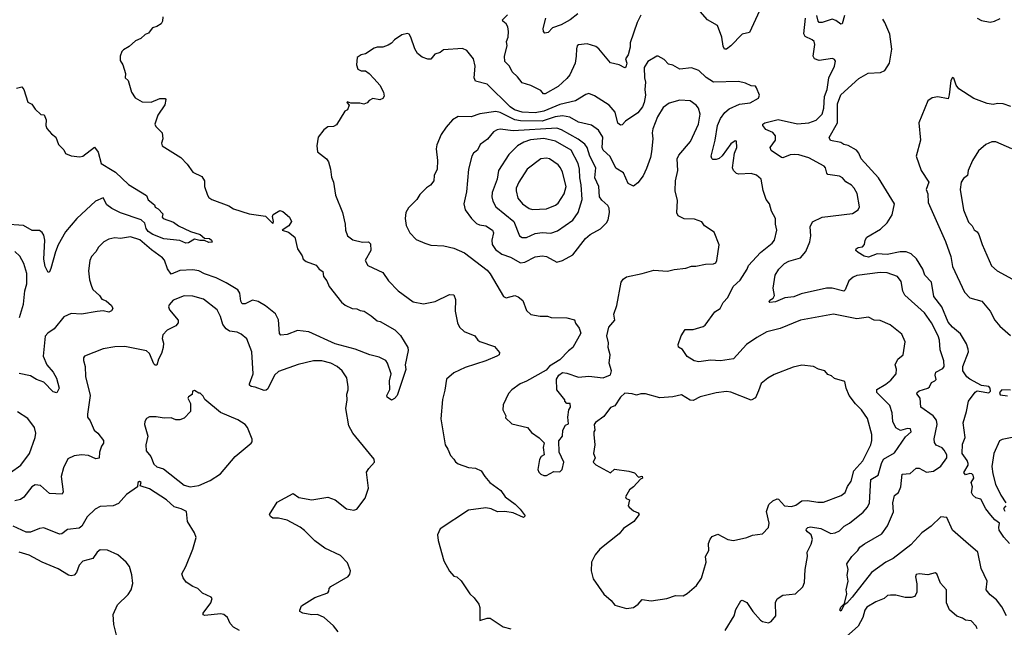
# Model space of a CAD drawing. Extents: x 2056909 to 2160450, y 827444 to 1016825.
# Tile 476 of 501: x 2119429 to 2126222, y 993727 to 997915. Entities that reach past the tile are written whole.
import ezdxf

# ---------------------------------------------------------------- set-up
doc = ezdxf.new("R2010")
doc.units = 0

msp = doc.modelspace()

# ---------------------------------------------------------------- linework, layer by layer
at = {"layer": '0CON10XD'}
for points in [[(2120416.2, 997935), (2120414.3, 997905), (2120405, 997886.2), (2120375, 997868), (2120345, 997860), (2120337, 997847), (2120317.3, 997822.7), (2120295, 997813.8), (2120265, 997786.2), (2120229.3, 997770.7), (2120185, 997730), (2120145, 997707.5), (2120134.1, 997695.9), (2120123.3, 997665), (2120123.3, 997635), (2120140, 997605), (2120160, 997545), (2120157.5, 997515), (2120176.7, 997495), (2120201.2, 997415), (2120225, 997376.7), (2120275, 997350), (2120336.4, 997346.4), (2120397.1, 997372.9), (2120432.7, 997372.7), (2120437.5, 997365), (2120431.1, 997328.9), (2120381.7, 997258.3), (2120361.2, 997195), (2120368.3, 997178.3), (2120413.3, 997135), (2120416.7, 997095), (2120406.7, 997065), (2120413.3, 997045), (2120541.2, 996965), (2120585, 996920), (2120625, 996864), (2120686.7, 996835), (2120703.3, 996805), (2120704, 996765), (2120724.4, 996705), (2120735, 996690), (2120755, 996676.9), (2120872.3, 996632.3), (2120905, 996611.5), (2121012.1, 996577.9), (2121125, 996560.8), (2121175, 996511.4), (2121179.4, 996525), (2121172.5, 996557.5), (2121178, 996572), (2121225, 996598.8), (2121245, 996593.8), (2121291.2, 996555), (2121303.8, 996525), (2121286.9, 996493.1), (2121240, 996465), (2121285, 996450), (2121326.7, 996415), (2121345.8, 996335), (2121378.3, 996288.3), (2121386, 996265), (2121405, 996247.5), (2121475, 996223.8), (2121496, 996195), (2121520, 996180), (2121525.7, 996145), (2121548, 996115), (2121564, 996075), (2121648.8, 995968.8), (2121675, 995946.2), (2121722.5, 995925), (2121755, 995922), (2121779.5, 995909.5), (2121805.7, 995905.7), (2121855, 995873.8), (2121895, 995838.8), (2121915.6, 995835.6), (2122017.6, 995777.6), (2122057.1, 995737.1), (2122108, 995655), (2122109.2, 995635), (2122090, 995535), (2122093.6, 995503.6), (2122034, 995325), (2122015.8, 995304.2), (2121995, 995293.3), (2121965, 995313.8), (2121962, 995325), (2121984.2, 995365), (2121980, 995425), (2121993.3, 995475), (2121967.8, 995547.8), (2121955.4, 995565.4), (2121909.2, 995589.2), (2121845, 995603.9), (2121745, 995644.6), (2121605, 995679.7), (2121425, 995763.5), (2121345, 995771.9), (2121275, 995744.4), (2121230.5, 995740.5), (2121222.7, 995752.7), (2121215.4, 995845.4), (2121195, 995886.9), (2121125, 995943.6), (2121075, 995973.5), (2121035, 995981.1), (2120985, 995956.5), (2120965, 995956), (2120955.4, 995975.4), (2120948.9, 996028.9), (2120935, 996052.2), (2120855, 996102.2), (2120785, 996136.7), (2120705, 996162.2), (2120665, 996184.4), (2120625, 996190.9), (2120535, 996186.9), (2120475, 996161.4), (2120448.2, 996198.2), (2120428, 996258), (2120415, 996274.4), (2120337.8, 996327.8), (2120257.4, 996397.4), (2120195, 996418.2), (2120125, 996406.4), (2120085, 996410.6), (2120045, 996401.4), (2120008.8, 996385), (2119972.1, 996347.9), (2119954.1, 996315.9), (2119925, 996282.5), (2119914.2, 996255), (2119904.2, 996185), (2119911.3, 996121.3), (2119925, 996077.5), (2119934.4, 996055), (2119980.6, 996015), (2119995, 995987.8), (2120025, 995978.1), (2120062.5, 995945), (2120072, 995925), (2120062.9, 995907.1), (2120045, 995900), (2120005, 995907.8), (2119965, 995904.6), (2119855, 995885.5), (2119785, 995890.8), (2119735, 995866), (2119666.9, 995785), (2119623.1, 995755), (2119605.9, 995734.1), (2119590.8, 995595), (2119616.8, 995536.8), (2119660.8, 995485), (2119682.9, 995445), (2119701.5, 995375), (2119685, 995342), (2119660.3, 995350.3), (2119595.4, 995415.4), (2119544.2, 995435), (2119505, 995461.2), (2119425, 995476.9)], [(2123715, 997946), (2123690.6, 997895), (2123642.1, 997755), (2123641.8, 997725), (2123627.1, 997672.9), (2123608.6, 997645), (2123619.2, 997615), (2123612.4, 997587.6), (2123605, 997583.1), (2123566.2, 997603.8), (2123505, 997618.8), (2123425.6, 997715), (2123405, 997729.5), (2123345, 997749.4), (2123285, 997742), (2123275.8, 997734.2), (2123270, 997715), (2123269.5, 997665), (2123260.9, 997615), (2123224.4, 997535), (2123205, 997509.4), (2123145.3, 997454.7), (2123055, 997403.1), (2123043.8, 997405), (2123025, 997426.2), (2122955, 997462), (2122895, 997481.2), (2122865, 997521.2), (2122828, 997555), (2122808.6, 997595), (2122777.5, 997627.5), (2122773.6, 997665), (2122793.3, 997735), (2122787.9, 997765), (2122798.4, 997795), (2122802, 997835), (2122796.7, 997865), (2122785, 997885.8), (2122763.1, 997905), (2122760.8, 997915), (2122795, 997950)], [(2123280, 997955), (2123228, 997915), (2123165, 997880), (2123105, 997859.2), (2123075, 997827.5), (2123053.5, 997823.5), (2123043.3, 997835), (2123040.4, 997855), (2123060, 997925)], [(2124533.1, 997976.9), (2124465, 997826.5), (2124415, 997814.5), (2124335.6, 997734.4), (2124305, 997712.9), (2124293.1, 997713.1), (2124282.6, 997732.6), (2124273.6, 997795), (2124244.2, 997875), (2124175, 997914.4), (2124125, 997972)], [(2124707.5, 995997.5), (2124645, 995970.4), (2124605, 995964.6), (2124600.9, 995970.9), (2124605, 995982), (2124627.5, 995995), (2124637.5, 996015), (2124626.7, 996065), (2124642, 996155), (2124666.7, 996195), (2124705.6, 996235), (2124735, 996251.1), (2124816, 996274), (2124853.3, 996316.7), (2124880, 996385), (2124888.1, 996425), (2124883.5, 996486.5), (2124899.2, 996520.8), (2124965.7, 996554.3), (2125175, 996579.5), (2125213.8, 996605), (2125224, 996625), (2125206.6, 996716.6), (2125185.8, 996755), (2125167.5, 996775), (2125128.3, 996798.3), (2125106, 996825), (2125085, 996837.5), (2125005, 996848.1), (2124997.2, 996857.2), (2124989.4, 996895), (2124980, 996905), (2124875, 996962.5), (2124805.4, 996984.6), (2124775, 996986.9), (2124745, 996983.9), (2124695, 996963.9), (2124685.4, 996965.4), (2124615, 997013.8), (2124606, 997035), (2124642.9, 997085), (2124644.3, 997115), (2124625, 997136.9), (2124577.6, 997157.6), (2124555.8, 997185), (2124557.5, 997195), (2124571.2, 997205), (2124663.3, 997226.7), (2124795, 997198), (2124875, 997203.4), (2124925, 997221.8), (2124965.3, 997264.7), (2124978, 997305), (2124982.2, 997385), (2125001.1, 997435), (2125012.2, 997515), (2125050, 997595), (2125058.3, 997628.3), (2125051.7, 997641.7), (2125037.7, 997647.7), (2124945, 997634.4), (2124913.3, 997645), (2124902.9, 997665), (2124915.7, 997745), (2124910, 997765), (2124896.9, 997776.9), (2124848.8, 997798.8), (2124838.3, 997818.2), (2124850.3, 997925)], [(2125120.8, 997945), (2125103.5, 997886.5), (2125095, 997884.3), (2125060.5, 997910.5), (2125035, 997918.3), (2124966, 997896), (2124945.9, 997895.9), (2124938, 997905), (2124928, 997945)], [(2125283.3, 997546.7), (2125367.8, 997552.2), (2125398.1, 997565), (2125430.5, 997615), (2125447.6, 997712.4), (2125432.5, 997815), (2125399.2, 997895), (2125385, 997919.2)], [(2126035.3, 997925.3), (2126065, 997909.1), (2126125, 997899.4), (2126155, 997904.3), (2126195, 997922.5)], [(2124297.5, 993705), (2124359.2, 993805), (2124371.3, 993848.7), (2124405, 993910), (2124415, 993913.3), (2124447, 993897), (2124487.5, 993835), (2124541.2, 993775), (2124555, 993766), (2124595, 993756.7), (2124613.9, 993766.1), (2124646, 993805), (2124643, 993897), (2124655, 993923.3), (2124695, 993948), (2124783, 993957), (2124832, 994005), (2124844.2, 994035), (2124848.8, 994125), (2124864.5, 994215), (2124862.9, 994245), (2124891.1, 994298.9), (2124898.5, 994335), (2124891.1, 994365), (2124865, 994384.4), (2124855.8, 994395), (2124857.5, 994405), (2124866.2, 994415), (2124885, 994420), (2124957.8, 994407.8), (2125025, 994372.2), (2125055, 994376.9), (2125085, 994391.1), (2125117.1, 994422.9), (2125155, 994445.5), (2125248.8, 994521.2), (2125278.2, 994555), (2125292.3, 994585), (2125302.1, 994745), (2125352.5, 994775), (2125374.3, 994855.7), (2125389.6, 994885), (2125465, 994929.4), (2125540.9, 995039.1), (2125580, 995075), (2125575, 995095.6), (2125555, 995097.8), (2125505.8, 995084.2), (2125475, 995100.6), (2125453.8, 995145), (2125448.9, 995205), (2125433.3, 995255), (2125343.8, 995345), (2125343.1, 995365), (2125405, 995402.2), (2125438.9, 995431.1), (2125475.6, 995475), (2125479.4, 995505), (2125470, 995535), (2125487.5, 995575), (2125524.2, 995605), (2125538, 995695), (2125515, 995746.7), (2125435, 995811.2), (2125365, 995842), (2125325, 995844), (2125285, 995864.3), (2125205, 995852.7), (2125045, 995884.4), (2124816.7, 995845), (2124675, 995785.6), (2124585, 995764.4), (2124515, 995725.5), (2124442.9, 995675), (2124353.8, 995576.2), (2124265, 995563.8), (2124195, 995568.9), (2124115, 995557.5), (2124082.9, 995562.9), (2124035, 995592.5), (2124001.7, 995641.7), (2123975, 995657.5), (2123972.5, 995675), (2123993.7, 995736.3), (2124021.2, 995778.8), (2124075, 995780), (2124145, 995800), (2124159.5, 995810.5), (2124225, 995900.8), (2124262.5, 995925), (2124283.8, 995965), (2124315, 996000), (2124351.1, 996075), (2124400.1, 996119.9), (2124447.9, 996195), (2124458.3, 996221.7), (2124539.5, 996310.5), (2124620.8, 996375), (2124636.9, 996395), (2124654, 996465), (2124644, 996505), (2124644, 996545), (2124617.1, 996595), (2124603.3, 996645), (2124578.8, 996675), (2124558.8, 996738.8), (2124546, 996816), (2124513.6, 996843.6), (2124475, 996855.6), (2124390.7, 996850.7), (2124375, 996855.6), (2124354.3, 996875), (2124346.9, 996895), (2124361.9, 996995), (2124376.5, 997035), (2124375, 997077.5), (2124365, 997081.2), (2124335, 997060), (2124275, 996976.2), (2124255, 996957.5), (2124235, 996950.8), (2124212.5, 996952.5), (2124205, 996957.5), (2124200.8, 996975), (2124228.4, 997085), (2124244.8, 997185), (2124265.2, 997234.8), (2124295, 997275.5), (2124325, 997300.9), (2124395, 997332.2), (2124468.3, 997341.7), (2124526.4, 997373.6), (2124533.3, 997395), (2124513.3, 997445), (2124505, 997456.7), (2124475, 997460), (2124437.3, 997477.3), (2124388.8, 997488.8), (2124215, 997485.6), (2124165, 997515.7), (2124115, 997565.8), (2124065, 997582.5), (2123985, 997574.3), (2123935, 997602.9), (2123905, 997608), (2123875, 997640.8), (2123835, 997663.8), (2123825, 997663.8), (2123762.6, 997627.4), (2123738.8, 997585), (2123740.4, 997515), (2123747.6, 997485), (2123743.1, 997435), (2123747.7, 997395), (2123738.7, 997345), (2123725.3, 997315), (2123695, 997273.6), (2123610, 997215), (2123585, 997190), (2123575, 997187.1), (2123555, 997202.5), (2123537.6, 997277.6), (2123497.2, 997327.2), (2123395, 997390.6), (2123355, 997405.7), (2123335, 997400), (2123263.5, 997356.5), (2123155, 997330.7), (2123045, 997285.7), (2122985.9, 997274.1), (2122895, 997276.9), (2122843.1, 997295), (2122812.7, 997315), (2122655, 997470), (2122575, 997492.5), (2122565.5, 997515), (2122570.8, 997595), (2122561.2, 997645), (2122513.6, 997703.6), (2122485, 997716.7), (2122352.5, 997707.5), (2122330.7, 997689.3), (2122292.7, 997677.3), (2122266.1, 997643.9), (2122245, 997643.3), (2122206.4, 997656.4), (2122173.2, 997683.2), (2122156.2, 997715), (2122128.8, 997795), (2122116.7, 997815), (2122105, 997820), (2122065, 997810), (2122015, 997777.5), (2121995, 997753.3), (2121970.8, 997739.2), (2121935, 997725.8), (2121895, 997726.2), (2121875, 997720), (2121815, 997680), (2121785, 997673.3), (2121757.5, 997655), (2121752.5, 997605), (2121763.3, 997575), (2121785, 997563.8), (2121815, 997562.5), (2121840, 997545), (2121875, 997506.7), (2121913.8, 997465), (2121940, 997415), (2121943, 997387), (2121935, 997372.5), (2121915, 997362.5), (2121865, 997372.5), (2121840.7, 997359.3), (2121827, 997343), (2121803, 997333), (2121775, 997340), (2121715, 997340), (2121691.2, 997348.8), (2121687.5, 997345), (2121702.5, 997325), (2121690, 997295), (2121672.5, 997285), (2121615, 997190), (2121595, 997178.8), (2121555, 997175.7), (2121528.8, 997155), (2121487.5, 997105), (2121480, 997045), (2121483.3, 997005), (2121547, 996957), (2121560.8, 996935), (2121574.2, 996885), (2121579.7, 996829.7), (2121594.2, 996795), (2121607.8, 996705), (2121655.5, 996585), (2121675.4, 996505.4), (2121676.9, 996465), (2121692, 996425), (2121727.7, 996397.7), (2121795, 996382.2), (2121835, 996384), (2121850.3, 996370.3), (2121851.1, 996325), (2121813.8, 996255), (2121830.8, 996220.8), (2121935, 996172.5), (2121974.7, 996114.7), (2122040, 996045), (2122145, 995969.2), (2122215, 995955.8), (2122295, 995972.5), (2122395, 996020), (2122425, 996018.8), (2122436.5, 995986.5), (2122433.3, 995905), (2122450, 995825), (2122464, 995795), (2122495, 995766.2), (2122570, 995735), (2122591.2, 995705), (2122605, 995695.8), (2122705, 995662), (2122740, 995620), (2122738, 995605), (2122722, 995595), (2122645, 995562.9), (2122502.4, 995517.6), (2122425, 995481.4), (2122375, 995436.7), (2122362, 995362), (2122345.9, 995295.9), (2122335.7, 995164.3), (2122364.3, 994984.3), (2122384.2, 994954.2), (2122401.2, 994911.2), (2122425, 994886.7), (2122435, 994866.7), (2122455, 994853.8), (2122525, 994829.2), (2122574.1, 994824.1), (2122613.8, 994805), (2122637.5, 994765), (2122673.7, 994723.7), (2122749.1, 994669.1), (2122778.8, 994625), (2122848.8, 994575), (2122881.7, 994541.7), (2122915.8, 994494.2), (2122905, 994482.5), (2122835, 994516.5), (2122775.6, 994524.4), (2122725, 994523.1), (2122682.4, 994542.4), (2122645, 994551.1), (2122525, 994533.8), (2122331.2, 994405), (2122312, 994365), (2122317.1, 994325), (2122355.8, 994185), (2122395, 994113.3), (2122425, 994080), (2122445, 994073.8), (2122475.9, 994045.9), (2122535, 993957.5), (2122565, 993930), (2122596, 993885), (2122603, 993863), (2122603.6, 993773.6), (2122655, 993790), (2122675, 993790), (2122765, 993729.2), (2122817.5, 993715)], [(2126257.5, 994305), (2126218.6, 994348.6), (2126188.1, 994395), (2126184.3, 994415), (2126190, 994445), (2126157.5, 994467.5), (2126129.1, 994499.1), (2126094.3, 994544.3), (2126060, 994610), (2126025, 994620), (2126005, 994637.5), (2125996.2, 994655), (2126002.5, 994695), (2125993.3, 994725), (2126012.5, 994755), (2126007.5, 994775), (2125997.5, 994785), (2125985, 994787.1), (2125955, 994777.5), (2125943.6, 994793.6), (2125973.3, 994845), (2125973.3, 994855), (2125966.1, 994876.1), (2125932, 994925), (2125935, 994990), (2125953.3, 995035), (2125938.6, 995135), (2125962.3, 995215), (2125975, 995286.2), (2126022.1, 995347.9), (2126035, 995355.6), (2126050, 995355), (2126115, 995342.7), (2126126.5, 995355), (2126125, 995376.2), (2126115, 995386), (2126065, 995392.5), (2125985, 995436.9), (2125965, 995452.9), (2125935.7, 995495), (2125937.3, 995525), (2125974.7, 995625), (2125974.2, 995645), (2125961.5, 995681.5), (2125920, 995750), (2125865, 995795.4), (2125835, 995830.5), (2125792.3, 995935), (2125736.6, 996006.6), (2125719.3, 996105), (2125674.7, 996154.7), (2125660.8, 996195), (2125615.6, 996265.6), (2125580.2, 996300.2), (2125545, 996314.2), (2125505, 996314.3), (2125415, 996296.8), (2125345, 996300.9), (2125285, 996278.2), (2125256.2, 996285), (2125215, 996310), (2125198.8, 996325), (2125201.2, 996335), (2125215, 996344), (2125245, 996350), (2125258.8, 996365), (2125263.3, 996395), (2125274.3, 996415.7), (2125368.9, 996471.1), (2125415, 996515.6), (2125449.3, 996570.7), (2125463.8, 996645), (2125354.6, 996825), (2125234.4, 996955), (2125218.8, 996995), (2125203.3, 997015), (2125145, 997046.9), (2125115, 997054.5), (2125095, 997069.5), (2125023, 997083), (2125014.1, 997104.1), (2125071.4, 997205), (2125072.7, 997335), (2125095, 997396.5), (2125219.6, 997510.4), (2125283.3, 997546.7)], [(2126266.4, 997316.4), (2126215, 997334.5), (2126175, 997336.5), (2126145, 997330.4), (2126105, 997336.5), (2126011.4, 997371.4), (2125907.9, 997437.9), (2125890, 997465), (2125875, 997512.5), (2125865, 997517.5), (2125852.5, 997495), (2125843.2, 997396.8), (2125835, 997370), (2125765, 997384.2), (2125725, 997376), (2125696, 997355), (2125675, 997306.2), (2125633.2, 997205), (2125644.1, 997085), (2125614.6, 996975), (2125648.2, 996875), (2125701.8, 996795), (2125682.9, 996745), (2125694.6, 996715), (2125698.2, 996655), (2125817, 996387), (2125853.6, 996283.6), (2125865.6, 996215), (2125947.1, 996037.1), (2125985, 995998.5), (2126067.5, 995975), (2126126, 995906), (2126157.9, 995845), (2126191.9, 995801.9), (2126265, 995737.5)], [(2119406.4, 997443.6), (2119445, 997452.5), (2119458.8, 997435), (2119485, 997347.5), (2119513.3, 997333.3), (2119535, 997297.5), (2119575, 997262.5), (2119599.3, 997259.3), (2119611.2, 997225), (2119610, 997185), (2119616, 997165), (2119647.9, 997127.9), (2119678.8, 997105), (2119696.7, 997055), (2119735, 997017.5), (2119745, 996993.3), (2119785, 996976.9), (2119845, 996970), (2119865, 996974), (2119946.2, 997036.2), (2119971.7, 997001.7), (2119990.6, 996925), (2120068.1, 996878.1), (2120090, 996865), (2120180.2, 996780.2), (2120303.9, 996703.9), (2120315, 996672.5), (2120358.3, 996638.3), (2120365, 996622.5), (2120385, 996612.5), (2120416.1, 996576.1), (2120413.3, 996555), (2120420, 996545), (2120489.5, 996519.5), (2120525, 996493.8), (2120606.7, 996455), (2120675, 996434.2), (2120705, 996410), (2120737.9, 996407.9), (2120753.8, 996395), (2120758.3, 996381.7), (2120735, 996379.2), (2120705, 996393.3), (2120672.7, 996392.7), (2120635, 996401.2), (2120595, 996376.7), (2120575, 996375.8), (2120535, 996392.9), (2120423.3, 996405), (2120347.5, 996435), (2120315, 996454.7), (2120302.9, 996475), (2120293.6, 996513.6), (2120266.5, 996536.5), (2120125, 996582.9), (2120065, 996612.9), (2120030, 996640), (2120005, 996686.7), (2119953.3, 996663.3), (2119823.1, 996545), (2119745, 996451.9), (2119695, 996364.2), (2119675.4, 996315), (2119645, 996200), (2119635, 996176.7), (2119625, 996172.5), (2119606.2, 996215), (2119596.2, 996265), (2119602.9, 996395), (2119595, 996430.8), (2119585, 996447.8), (2119565, 996461.8), (2119515, 996461.3), (2119455, 996497.1), (2119324.1, 996505.9)], [(2123045, 994772), (2123065, 994774), (2123115, 994800), (2123155, 994798.6), (2123172.5, 994815), (2123183.3, 994865), (2123151.2, 994935), (2123148.3, 995011.7), (2123173.3, 995045), (2123177.5, 995085), (2123195, 995120), (2123215, 995130), (2123210, 995175), (2123217.5, 995225), (2123230, 995245), (2123228.3, 995268.3), (2123205, 995270), (2123190, 995285), (2123190, 995295), (2123135, 995362.5), (2123133, 995437), (2123150, 995465), (2123175, 995483.3), (2123205, 995478.8), (2123285, 995451.2), (2123355, 995458), (2123455, 995446.2), (2123505, 995467.5), (2123513.3, 995495), (2123497, 995547), (2123503.9, 995603.9), (2123488.8, 995655), (2123492.3, 995687.7), (2123480, 995735), (2123493.3, 995795), (2123535.7, 995844.3), (2123528, 995885), (2123550, 995945), (2123580, 996105), (2123593.7, 996126.3), (2123615, 996142.5), (2123725, 996165.6), (2123805, 996187.5), (2123898.8, 996181.2), (2123945, 996194.2), (2124025, 996202.5), (2124065, 996217.1), (2124095, 996215.8), (2124161.2, 996228.8), (2124215, 996232), (2124231.2, 996238.8), (2124239.2, 996255), (2124254.1, 996364.1), (2124220.8, 996450.8), (2124155, 996493.8), (2124135, 996522), (2124085, 996539.2), (2124012.7, 996542.7), (2123973.1, 996563.1), (2123964.3, 996584.3), (2123967.9, 996667.9), (2123951.4, 996735), (2123954.4, 996805), (2123970, 996875), (2123965.4, 996955), (2123978, 996982), (2124058.5, 997075), (2124112.9, 997195), (2124123.6, 997265), (2124111.8, 997305), (2124096.9, 997326.9), (2124055, 997356.1), (2123985, 997361.3), (2123910.4, 997339.6), (2123870, 997310), (2123829.1, 997245), (2123797.2, 997162.8), (2123792.2, 997135), (2123798.6, 997095), (2123788.6, 997005), (2123781.5, 996965), (2123755, 996888.8), (2123730.2, 996839.8), (2123695, 996790), (2123665, 996768.6), (2123626.6, 996786.6), (2123595, 996859.2), (2123542.6, 996892.6), (2123503.3, 996973.3), (2123454.6, 997015), (2123448.7, 997035), (2123452.3, 997105), (2123423.2, 997153.2), (2123375, 997188.8), (2123285, 997208.2), (2123223.8, 997243.8), (2123175, 997251.9), (2123123.2, 997246.8), (2123035, 997214.9), (2122885, 997217.8), (2122844.9, 997224.9), (2122745, 997276.1), (2122715, 997282.6), (2122605, 997266.5), (2122545, 997245.7), (2122455, 997247.8), (2122415.8, 997225), (2122370.8, 997175), (2122337.1, 997125), (2122306.6, 997053.4), (2122302.9, 997025), (2122312.9, 996945), (2122309.2, 996885), (2122289.5, 996840.5), (2122285.6, 996804.4), (2122263.8, 996775), (2122235, 996756), (2122189.7, 996710.3), (2122168.8, 996675), (2122112.1, 996617.9), (2122094.2, 996585), (2122087.8, 996545), (2122095.6, 996495.6), (2122121.5, 996445), (2122165, 996400.6), (2122223.8, 996373.8), (2122265, 996361.9), (2122355, 996355.8), (2122425, 996341.2), (2122497.6, 996307.6), (2122655, 996188), (2122674.4, 996164.4), (2122766.8, 996006.8), (2122785, 995997.5), (2122845, 996014.4), (2122868.8, 996005), (2122899.7, 995979.7), (2122925, 995910), (2122955, 995882), (2123021.2, 995871.2), (2123070.7, 995870.7), (2123097, 995863), (2123205, 995860), (2123256, 995846), (2123265, 995822.5), (2123289.5, 995789.5), (2123300, 995755), (2123246.7, 995655), (2123215, 995633.3), (2123155, 995571.2), (2123085, 995527.5), (2123060.7, 995499.3), (2122925.8, 995424.2), (2122883.3, 995405), (2122825.9, 995364.1), (2122801.2, 995338.8), (2122765, 995260), (2122762.5, 995225), (2122782.5, 995185), (2122781.7, 995171.7), (2122825, 995130), (2122933.6, 995103.6), (2122960.5, 995070.5), (2123013, 995033), (2123048.3, 994998.3), (2123040, 994965), (2123047.5, 994915), (2123027, 994903), (2123016.7, 994883.3), (2123004, 994815), (2123011.2, 994795), (2123025, 994782), (2123045, 994772)], [(2122885, 996240), (2122915, 996244.6), (2122985, 996281.5), (2123035, 996288.2), (2123065, 996283.6), (2123135, 996244.4), (2123175, 996254.4), (2123244.6, 996295.4), (2123333.9, 996406.1), (2123365.5, 996434.5), (2123436.2, 996473.8), (2123478.6, 996515), (2123488.5, 996535), (2123499.2, 996585), (2123497.1, 996615), (2123486.9, 996635), (2123445, 996671.5), (2123429.6, 996695), (2123424.6, 996765), (2123396.6, 996825), (2123405.2, 996895.2), (2123363, 996975), (2123344.8, 997034.8), (2123328, 997058), (2123282.8, 997092.8), (2123166.8, 997156.8), (2123135, 997167.4), (2122835, 997150), (2122745, 997161.5), (2122722.9, 997157.1), (2122698.1, 997141.9), (2122657.6, 997092.4), (2122606.9, 997055), (2122587.1, 997015), (2122561.2, 996995), (2122548, 996975), (2122526.7, 996885), (2122511.4, 996728.6), (2122494.5, 996645), (2122502.2, 996605), (2122545.5, 996545.5), (2122580.9, 996510.9), (2122600.6, 996500.6), (2122645, 996494.6), (2122692.2, 996465), (2122697.3, 996445), (2122686.6, 996395), (2122690, 996365), (2122711.5, 996331.5), (2122755, 996298.9), (2122815, 996278), (2122885, 996240)], [(2122895, 996414.4), (2122925, 996414.5), (2122985, 996442.1), (2123035, 996449.2), (2123095, 996444.6), (2123139.9, 996460.1), (2123245, 996533.6), (2123283.1, 996585), (2123311.1, 996675), (2123303.6, 996776.4), (2123293.2, 996825), (2123292.1, 996885), (2123282.2, 996925), (2123235.1, 997015.1), (2123125, 997078.2), (2123045, 997095.6), (2122953, 997087), (2122908.7, 997071.3), (2122862.9, 997045), (2122805, 996985.6), (2122733.5, 996875), (2122723.5, 996815), (2122688.2, 996725), (2122687.1, 996695), (2122694.6, 996664.6), (2122714.3, 996625), (2122838.8, 996525), (2122878, 996425), (2122895, 996414.4)], [(2126275, 997025.6), (2126165, 997072.9), (2126137.3, 997072.7), (2126094.3, 997055.7), (2126045, 997011.2), (2126002.5, 996945), (2125974, 996875), (2125967.7, 996842.3), (2125940.3, 996819.7), (2125926, 996795), (2125918, 996745), (2125940.6, 996605), (2125975, 996518.8), (2126000, 996495), (2126015, 996467.5), (2126035, 996453.3), (2126046.2, 996435), (2126070, 996365), (2126135, 996218.8), (2126173.7, 996183.7), (2126305, 996113.3)], [(2122966.3, 996606.3), (2123065, 996611.8), (2123125, 996635.6), (2123145, 996650.6), (2123186.4, 996715), (2123199.2, 996765), (2123175.5, 996865), (2123161.5, 996895), (2123145, 996914.4), (2123083.8, 996955), (2123065, 996960.6), (2123024.5, 996955.5), (2122930.6, 996885), (2122872.5, 996795), (2122855.5, 996755), (2122853.6, 996735), (2122865.6, 996685), (2122898.1, 996645), (2122945, 996614.5), (2122966.3, 996606.3)], [(2119426.9, 995863.1), (2119455.3, 995955), (2119463.8, 996045), (2119477.7, 996095), (2119477.8, 996165), (2119458.6, 996235), (2119431.2, 996285), (2119395, 996316.2)], [(2126238.2, 993805), (2126205, 993866.9), (2126167.8, 993915), (2126125, 993951.4), (2126096.7, 993985), (2126104.4, 994045), (2126062.6, 994132.6), (2126040, 994245), (2125956.2, 994316.2), (2125865.8, 994395), (2125825, 994482.5), (2125785, 994487.5), (2125716.8, 994423.2), (2125652.9, 994377.1), (2125576.5, 994295), (2125455, 994201.1), (2125405, 994176), (2125306.5, 994103.5), (2125173.1, 993935), (2125135, 993892), (2125117.5, 993882.5), (2125095, 993837.5), (2125087.5, 993845), (2125094, 993865), (2125118.8, 993891.2), (2125136.4, 993956.4), (2125132.5, 993985), (2125145.8, 994045), (2125139.2, 994085), (2125144.4, 994125), (2125135.8, 994165), (2125170.8, 994215), (2125212.5, 994255), (2125225, 994278), (2125258, 994302), (2125378.1, 994371.9), (2125415.5, 994425), (2125457.3, 994522.7), (2125452.7, 994585), (2125464.3, 994635), (2125492.5, 994655), (2125507.5, 994695), (2125518.6, 994781.4), (2125572.6, 994787.4), (2125615.4, 994824.6), (2125635, 994822.7), (2125685, 994795.6), (2125735, 994803.8), (2125785, 994836.7), (2125826.9, 994895), (2125826.9, 994915), (2125808.6, 994948.6), (2125793.2, 994963.2), (2125752.1, 994982.1), (2125740.4, 995000.4), (2125738.8, 995025), (2125758.9, 995125), (2125754.5, 995154.5), (2125732, 995185), (2125647.1, 995245), (2125641.5, 995305), (2125620, 995335), (2125622, 995345), (2125635, 995355.6), (2125695.5, 995374.5), (2125707.1, 995385), (2125721.1, 995415), (2125743.3, 995426.7), (2125751.5, 995435), (2125745.4, 995465), (2125750.6, 995485), (2125798.2, 995511.8), (2125806.7, 995525), (2125804.4, 995564.4), (2125779.1, 995639.1), (2125774.6, 995705), (2125766.2, 995735), (2125719.6, 995825), (2125671.5, 995895), (2125535.3, 996015.3), (2125523.3, 996043.3), (2125511.5, 996111.5), (2125485, 996145.6), (2125415, 996169.5), (2125365, 996172.5), (2125205, 996152.3), (2125178.7, 996141.3), (2125150.5, 996115), (2125125, 996053.8), (2125115, 996044.2), (2125035, 996064.5), (2124995, 996065.3), (2124821.2, 996025), (2124770, 996005), (2124707.5, 995997.5)], [(2121626.7, 993695), (2121595, 993737.5), (2121530, 993795), (2121485, 993815.7), (2121445, 993813.3), (2121383, 993823), (2121362.5, 993835), (2121362.5, 993845), (2121372.5, 993875), (2121465, 993931.4), (2121555, 993963.3), (2121563.3, 993975), (2121563.8, 993995), (2121575, 994008.8), (2121695, 994075.7), (2121708.1, 994091.9), (2121712.7, 994115), (2121690.7, 994170.7), (2121641.7, 994221.7), (2121535, 994272.9), (2121465, 994322), (2121395, 994393.8), (2121365, 994416.2), (2121275, 994464), (2121215, 994478.8), (2121175, 994480), (2121160, 994490), (2121153.8, 994505), (2121205, 994588.8), (2121315, 994648.8), (2121355, 994620.8), (2121445, 994604.3), (2121555, 994623.8), (2121606.7, 994605), (2121685, 994544.2), (2121735, 994532.9), (2121755, 994540), (2121812.8, 994617.2), (2121836.9, 994685), (2121822.5, 994795), (2121837.6, 994822.4), (2121877.1, 994865), (2121874.3, 994885), (2121841.9, 994925), (2121726.9, 995065), (2121700.5, 995115), (2121680.6, 995235), (2121689.2, 995295), (2121686.4, 995333.6), (2121696.7, 995363.3), (2121695.6, 995385), (2121685.5, 995445.5), (2121653.3, 995495), (2121618.8, 995525), (2121575, 995546.9), (2121515, 995563.3), (2121455.6, 995564.4), (2121350.7, 995539.3), (2121215, 995489.2), (2121188, 995465), (2121140.3, 995369.7), (2121129.7, 995360.3), (2121115, 995358.1), (2121055, 995380.9), (2121025.6, 995385.6), (2121016, 995395), (2121015.8, 995405), (2121039.5, 995475), (2121031.1, 995625), (2120995.8, 995715), (2120957.5, 995747.5), (2120930, 995760), (2120877.9, 995767.9), (2120854.2, 995784.2), (2120831.8, 995815), (2120815, 995870), (2120791.4, 995915), (2120698.3, 995988.3), (2120625, 996010), (2120565, 996011.9), (2120489.1, 995980.9), (2120460.5, 995949.5), (2120456.7, 995935), (2120463.8, 995915), (2120522, 995845), (2120523.8, 995825), (2120506.7, 995805), (2120445.7, 995774.3), (2120417.3, 995742.7), (2120412.7, 995717.3), (2120421.1, 995685), (2120420, 995655), (2120408.5, 995615), (2120386.2, 995575), (2120376.4, 995533.6), (2120365, 995533.6), (2120355, 995542.2), (2120325, 995614.4), (2120305, 995632.7), (2120155, 995663.1), (2120085, 995659.2), (2120005, 995645.8), (2119876.7, 995595), (2119870, 995585), (2119870, 995565), (2119880, 995525), (2119883.8, 995455), (2119915.4, 995325.4), (2119896.1, 995196.1), (2119898, 995175), (2119915, 995150), (2119942.2, 995085), (2119969.2, 995065), (2120008.6, 995015), (2120008, 994995), (2119994, 994975), (2119979.4, 994935), (2119977.5, 994892.5), (2119955, 994887.8), (2119905, 994910.5), (2119855, 994915.6), (2119805, 994909.2), (2119762.4, 994887.6), (2119730.6, 994825), (2119714.4, 994765), (2119728.8, 994661.2), (2119722.5, 994645), (2119635, 994648.8), (2119573.7, 994703.7), (2119535, 994709.2), (2119512.5, 994695), (2119456.8, 994623.2), (2119435, 994607.5), (2119395, 994598.8)], [(2123615, 993856.2), (2123665, 993863.3), (2123697.5, 993885), (2123725, 993917.5), (2123785, 993908.8), (2123895, 993924.4), (2123955, 993945.6), (2124005.8, 993944.2), (2124035, 993960), (2124100, 994015), (2124134.1, 994065.9), (2124165.8, 994175), (2124160.8, 994215), (2124184.6, 994255), (2124180.9, 994305), (2124192.5, 994335), (2124207.3, 994352.7), (2124245, 994368), (2124315, 994331.2), (2124355, 994324), (2124445, 994345.8), (2124485, 994362.5), (2124555, 994371.2), (2124595.8, 994415), (2124600.6, 994445), (2124581.8, 994525), (2124597.1, 994572.9), (2124625, 994598.8), (2124655, 994612.9), (2124665, 994609.2), (2124705, 994564.4), (2124755, 994559.1), (2124785, 994568.2), (2124825, 994597.3), (2124865, 994601.5), (2124935, 994589.4), (2124975, 994589.4), (2125097.5, 994635), (2125124.1, 994655.9), (2125141.7, 994698.3), (2125165.4, 994734.6), (2125185.4, 994805), (2125246.9, 994875), (2125302.5, 994985), (2125309.5, 995015), (2125308.9, 995055), (2125278.5, 995165), (2125237.1, 995225), (2125195, 995268), (2125153.1, 995325), (2125132.2, 995375), (2125121.4, 995421.4), (2125050.6, 995440.6), (2125030.7, 995460.7), (2125005, 995470), (2124985, 995493.8), (2124940, 995505), (2124905, 995523.8), (2124825, 995533.8), (2124765, 995518.8), (2124635, 995469.2), (2124591.2, 995445), (2124545, 995407.5), (2124525.9, 995355.9), (2124505, 995308), (2124475, 995292.5), (2124335, 995346.5), (2124305, 995351.5), (2124235, 995343.1), (2124125, 995315.7), (2124075, 995290), (2124055, 995292.5), (2123995, 995328), (2123935, 995316.2), (2123845, 995308.8), (2123746.1, 995336.1), (2123714.1, 995335.9), (2123685, 995326.7), (2123655, 995336.2), (2123605, 995340), (2123575, 995312.5), (2123535, 995253.3), (2123505, 995242.5), (2123459.5, 995180.5), (2123402.3, 995137.7), (2123393.3, 995125), (2123397.5, 995085), (2123390, 995075), (2123390, 995055), (2123396.7, 994985), (2123387.5, 994925), (2123400, 994895), (2123386.7, 994865), (2123405, 994846.2), (2123505, 994792.5), (2123533.8, 994816.2), (2123633, 994803), (2123670.7, 994790.7), (2123698.3, 994761.7), (2123725, 994767.5), (2123726.7, 994755), (2123711.7, 994748.3), (2123663.8, 994695), (2123636.2, 994675), (2123610, 994625), (2123613.9, 994613.9), (2123637.5, 994605), (2123626.7, 994565), (2123634.2, 994554.2), (2123665, 994528.8), (2123696.1, 994516.1), (2123702.5, 994505), (2123665.8, 994455), (2123595, 994408), (2123565, 994370), (2123431.2, 994265), (2123400, 994225), (2123373.8, 994175), (2123372, 994115), (2123385, 994060), (2123460, 993955), (2123510.8, 993910.8), (2123535, 993880), (2123615, 993856.2)], [(2120605, 994695.7), (2120665, 994704.3), (2120742.4, 994737.6), (2120814.2, 994785), (2120915, 994903.8), (2121026.7, 994995), (2121033.3, 995005), (2121033.6, 995023.6), (2121001.2, 995105), (2120985.6, 995125.6), (2120935, 995157.1), (2120815, 995206.9), (2120707, 995297), (2120695, 995320), (2120675, 995340), (2120665, 995340), (2120635, 995360), (2120622.5, 995355), (2120618.8, 995331.2), (2120594.3, 995315.7), (2120588.8, 995305), (2120608.3, 995268.3), (2120608.8, 995215), (2120565, 995168), (2120535, 995157.5), (2120506.4, 995156.4), (2120475, 995170), (2120425, 995168), (2120371.7, 995178.3), (2120325, 995176.7), (2120303.3, 995165), (2120293.8, 995145), (2120291.2, 995125), (2120314.2, 995045), (2120299.2, 994985), (2120302.4, 994942.4), (2120333.8, 994905), (2120355, 994850), (2120375, 994832.5), (2120421.7, 994818.3), (2120565, 994705.8), (2120605, 994695.7)], [(2126265, 995361.1), (2126205, 995362.5), (2126189.4, 995345), (2126195, 995330), (2126245, 995322.9)], [(2119365, 994793.8), (2119437.1, 994845), (2119496.4, 994925), (2119536.7, 995035), (2119540, 995065), (2119530.8, 995105), (2119485, 995166), (2119415, 995212)], [(2126275.7, 995034.3), (2126208.1, 995021.9), (2126188.3, 995011.7), (2126150, 994925), (2126136.9, 994835), (2126142.2, 994785), (2126162.5, 994712.5), (2126198.3, 994638.3), (2126233.3, 994585)], [(2120945.8, 993704.2), (2120905, 993727.1), (2120882.2, 993752.2), (2120862.9, 993795), (2120838.8, 993815), (2120815, 993818.6), (2120706.7, 993806.7), (2120695, 993812.5), (2120696.2, 993825), (2120748.8, 993895), (2120757.5, 993925), (2120750, 993935), (2120691.2, 993961.2), (2120657.5, 993995), (2120625, 994006.7), (2120578, 994038), (2120557.3, 994067.3), (2120548.8, 994095), (2120576, 994145), (2120624, 994265), (2120646.2, 994345), (2120635, 994377.5), (2120586.1, 994456.1), (2120580, 994525), (2120543.3, 994543.3), (2120495, 994556.7), (2120442.5, 994605), (2120325, 994681.2), (2120261.7, 994701.7), (2120267.5, 994725), (2120255, 994732.5), (2120244, 994725), (2120242.5, 994695), (2120167.3, 994642.7), (2120110.7, 994579.3), (2120075, 994564.4), (2119985, 994560), (2119949.5, 994540.5), (2119895, 994487.7), (2119857.2, 994422.8), (2119840.3, 994409.7), (2119758.7, 994401.3), (2119719.5, 994370.5), (2119705, 994368.6), (2119595, 994411.2), (2119565, 994407.5), (2119505, 994381.5), (2119475, 994381.2), (2119385, 994424.4)], [(2126232.5, 994565), (2126217.5, 994545), (2126225, 994527.5)], [(2120106.7, 993635), (2120078.8, 993745), (2120073.3, 993815), (2120105, 993882), (2120177.4, 993952.6), (2120197.5, 993985), (2120210.9, 994029.1), (2120202.5, 994087.5), (2120186.9, 994145), (2120165, 994176), (2120106.6, 994226.6), (2120035, 994259.2), (2119985, 994261.2), (2119965, 994243.8), (2119935, 994201.2), (2119865, 994182.5), (2119840.8, 994155), (2119822, 994105), (2119805, 994086), (2119785, 994080.8), (2119765, 994086.9), (2119695, 994129.6), (2119585, 994174.5), (2119495, 994224), (2119425, 994243.9)], [(2126035.8, 993715), (2126028, 993735), (2125995, 993770.8), (2125955, 993776.2), (2125935, 993790), (2125894.3, 993804.3), (2125845, 993847.5), (2125823.3, 993895), (2125823.8, 993985), (2125781.2, 994031.2), (2125757.5, 994095), (2125745, 994102.5), (2125695, 994087.5), (2125635, 994096.2), (2125615, 994090), (2125610, 994075), (2125618.8, 994025), (2125618.3, 993968.3), (2125605, 993938.8), (2125578.8, 993931.2), (2125538.8, 993931.2), (2125475, 993947.5), (2125438.3, 993948.3), (2125417.5, 993945), (2125394.2, 993925.8), (2125335, 993902.5), (2125274.4, 993865), (2125259.2, 993845), (2125247.5, 993795), (2125214.4, 993735), (2125095, 993629.2)]]:
    msp.add_lwpolyline(points, dxfattribs=at)

doc.saveas('drawing.dxf')
